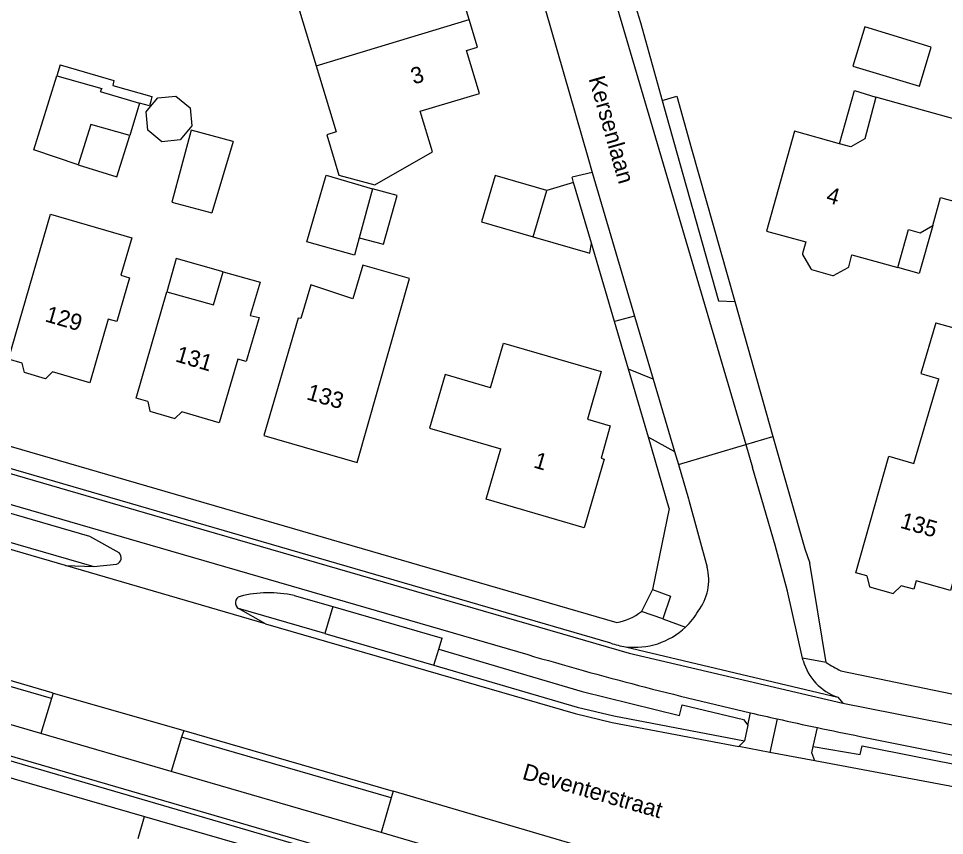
# Model space of a CAD drawing. Extents: x 194485 to 197793, y 468269 to 470822.
# Drawn here: x 195783.9 to 195851.8, y 469725.3 to 469785.2 of the extents above; entities that cross this region are included whole.
import ezdxf

# ---------------------------------------------------------------- set-up
doc = ezdxf.new("R2010")
doc.units = 0
for name, color, linetype in [('BGT begrenzing pand op maaiveld onder overbouw', 7, 'Continuous'), ('BGT grensvlak gebouwinstallatie plus 1', 7, 'Continuous'), ('BGT grensvlak onbegroeid terreindeel', 7, 'Continuous'), ('BGT grensvlak overig bouwwerk uitbreiding populatie', 7, 'Continuous'), ('BGT grensvlak pand deel overbouw', 7, 'Continuous'), ('BGT grensvlak pand op maaiveld', 7, 'Continuous'), ('BGT grensvlak pand op maaiveld LR', 7, 'Continuous'), ('BGT grensvlak vegetatieobject', 7, 'Continuous'), ('BGT grensvlak wegdeel', 7, 'Continuous'), ('BGT tekst huisnummerreeks', 7, 'Continuous'), ('BGT tekst openbare ruimte label weg', 7, 'Continuous')]:
    doc.layers.add(name, color=color, linetype=linetype)

msp = doc.modelspace()

# ---------------------------------------------------------------- linework, layer by layer
at = {"layer": 'BGT begrenzing pand op maaiveld onder overbouw'}
msp.add_lwpolyline([(195848.371, 469766.95), (195849.165, 469769.75), (195850.021, 469769.495), (195850.943, 469770.022)], dxfattribs=at)
at = {"layer": 'BGT grensvlak gebouwinstallatie plus 1'}
for p, q in [((195786.981, 469781.811), (195786.736, 469780.987)), ((195786.981, 469781.811), (195790.925, 469780.656)), ((195790.925, 469780.656), (195790.843, 469780.28)), ((195790.843, 469780.28), (195793.713, 469779.488)), ((195793.713, 469779.488), (195793.627, 469779.141)), ((195844.11, 469776.027), (195845.19, 469779.927)), ((195845.19, 469779.927), (195846.773, 469779.432)), ((195793.542, 469778.801), (195792.796, 469778.987)), ((195793.627, 469779.141), (195793.542, 469778.801)), ((195791.143, 469773.594), (195792.099, 469776.632)), ((195788.304, 469774.487), (195791.143, 469773.594)), ((195818.864, 469773.694), (195817.874, 469770.308)), ((195822.648, 469772.588), (195818.864, 469773.694)), ((195811.689, 469772.219), (195809.887, 469772.724)), ((195821.659, 469769.202), (195822.648, 469772.588)), ((195824.616, 469773.172), (195822.648, 469772.588)), ((195825.915, 469768.747), (195824.616, 469773.172)), ((195810.683, 469768.656), (195811.689, 469772.219)), ((195817.874, 469770.308), (195821.659, 469769.202)), ((195808.905, 469769.138), (195810.683, 469768.656)), ((195821.659, 469769.202), (195825.799, 469767.992)), ((195825.799, 469767.992), (195825.915, 469768.747))]:
    msp.add_line(p, q, dxfattribs=at)
msp.add_lwpolyline([(195798.941, 469766.644), (195795.481, 469767.614), (195794.795, 469765.172)], dxfattribs=at)
at = {"layer": 'BGT grensvlak onbegroeid terreindeel'}
for p, q in [((195831.104, 469779.196), (195832.189, 469779.498)), ((195825.98, 469773.913), (195824.499, 469773.571)), ((195824.616, 469773.172), (195824.499, 469773.571)), ((195827.599, 469763.008), (195825.915, 469768.747)), ((195830.092, 469754.513), (195828.629, 469759.498)), ((195830.399, 469743.355), (195829.583, 469741.756)), ((195792.71, 469725.125), (195793.174, 469726.735))]:
    msp.add_line(p, q, dxfattribs=at)
msp.add_lwpolyline([(195832.189, 469779.498), (195833.259, 469775.649), (195836.421, 469764.468)], dxfattribs=at)
at = {"layer": 'BGT grensvlak overig bouwwerk uitbreiding populatie'}
for p, q in [((195793.494, 469778.611), (195794.136, 469779.389)), ((195794.136, 469779.389), (195795.47, 469779.517)), ((195795.47, 469779.517), (195796.504, 469778.664)), ((195796.504, 469778.664), (195796.632, 469777.33)), ((195793.283, 469778.355), (195793.494, 469778.611)), ((195793.308, 469778.101), (195793.283, 469778.355)), ((195793.411, 469777.021), (195793.308, 469778.101)), ((195796.632, 469777.33), (195795.779, 469776.297)), ((195794.445, 469776.169), (195793.411, 469777.021)), ((195795.779, 469776.297), (195794.445, 469776.169))]:
    msp.add_line(p, q, dxfattribs=at)
at = {"layer": 'BGT grensvlak pand deel overbouw'}
msp.add_lwpolyline([(195850.943, 469770.022), (195849.944, 469766.505), (195848.371, 469766.95)], dxfattribs=at)
at = {"layer": 'BGT grensvlak pand op maaiveld'}
for p, q in [((195792.796, 469778.987), (195792.099, 469776.632)), ((195799.658, 469776.196), (195798.097, 469770.957)), ((195806.476, 469773.711), (195809.887, 469772.724)), ((195809.887, 469772.724), (195808.905, 469769.138)), ((195783.202, 469760.236), (195786.274, 469770.861)), ((195786.274, 469770.861), (195792.23, 469769.139)), ((195851.149, 469762.893), (195858.056, 469760.969)), ((195789.158, 469758.514), (195786.433, 469759.302)), ((195849.551, 469752.602), (195851.378, 469758.794)), ((195818.207, 469749.976), (195819.284, 469753.666))]:
    msp.add_line(p, q, dxfattribs=at)
for points in [[(195816.967, 469785.12), (195816.357, 469787.136), (195815.541, 469786.894), (195814.586, 469790.042), (195810.249, 469788.73), (195809.523, 469791.123), (195802.786, 469789.084), (195803.594, 469786.374), (195804.295, 469786.58), (195805.759, 469781.738)], [(195805.759, 469781.738), (195807.223, 469776.897), (195806.523, 469776.686), (195807.409, 469773.729), (195810.047, 469773.012), (195814.277, 469775.435), (195813.38, 469778.398), (195817.716, 469779.704), (195816.764, 469782.851), (195817.576, 469783.104), (195816.967, 469785.12)], [(195845.948, 469784.582), (195845.079, 469781.71), (195849.961, 469780.234), (195850.829, 469783.106), (195845.948, 469784.582)], [(195788.304, 469774.487), (195785.049, 469775.581), (195786.736, 469780.987)], [(195786.736, 469780.987), (195790.034, 469780.078), (195789.929, 469779.853), (195792.796, 469778.987)], [(195846.773, 469779.432), (195845.947, 469776.377), (195844.923, 469775.802), (195844.11, 469776.027)], [(195850.943, 469770.022), (195851.507, 469772.089), (195853.794, 469771.449), (195855.365, 469777.036), (195846.773, 469779.432)], [(195792.099, 469776.632), (195789.232, 469777.436), (195788.304, 469774.487)], [(195799.658, 469776.196), (195796.6, 469777.022), (195795.175, 469771.747), (195798.097, 469770.957)], [(195844.11, 469776.027), (195840.792, 469776.944), (195838.753, 469769.623), (195841.627, 469768.83), (195841.382, 469767.978), (195841.389, 469767.906), (195841.987, 469766.854), (195842.042, 469766.808), (195843.596, 469766.364), (195843.671, 469766.372), (195844.731, 469766.957), (195844.775, 469767.015), (195845.015, 469767.876), (195848.371, 469766.95)], [(195808.905, 469769.138), (195808.557, 469767.869), (195805.07, 469768.844), (195806.476, 469773.711)], [(195792.23, 469769.139), (195791.435, 469766.392), (195792.069, 469766.208)], [(195805.353, 469765.673), (195804.631, 469763.214), (195804.44, 469763.24), (195801.919, 469754.652), (195808.765, 469752.676), (195812.579, 469766.144), (195809.168, 469767.119), (195808.446, 469764.66), (195805.353, 469765.673)], [(195794.795, 469765.172), (195798.218, 469764.21), (195798.941, 469766.644)], [(195798.941, 469766.644), (195801.651, 469765.884), (195800.903, 469763.425), (195801.565, 469763.286), (195800.615, 469760.062), (195800.004, 469760.227), (195798.635, 469755.576), (195795.903, 469756.384)], [(195792.069, 469766.208), (195791.139, 469762.99), (195790.505, 469763.173), (195789.158, 469758.514)], [(195793.401, 469757.124), (195792.552, 469757.375), (195794.795, 469765.172)], [(195851.149, 469762.893), (195850.054, 469759.184), (195851.378, 469758.794)], [(195818.525, 469758.143), (195819.487, 469761.41), (195826.646, 469759.323), (195825.626, 469755.84), (195827.303, 469755.341), (195826.63, 469752.985), (195826.851, 469752.92), (195825.391, 469747.887), (195818.207, 469749.976)], [(195784.383, 469759.249), (195784.211, 469759.944), (195783.202, 469760.236)], [(195786.433, 469759.302), (195785.917, 469758.806), (195784.383, 469759.249)], [(195818.525, 469758.143), (195815.195, 469759.113), (195814.052, 469755.191), (195819.284, 469753.666)], [(195793.401, 469757.124), (195793.568, 469756.43), (195795.386, 469755.893), (195795.903, 469756.384)], [(195846.093, 469744.365), (195845.304, 469744.591), (195847.72, 469753.121), (195849.551, 469752.602)], [(195854.349, 469751.222), (195854.464, 469751.189), (195852.228, 469743.284), (195849.72, 469744.003), (195849.543, 469743.376), (195848.618, 469743.641)], [(195846.093, 469744.365), (195846.294, 469743.562), (195848.022, 469743.066), (195848.618, 469743.641)]]:
    msp.add_lwpolyline(points, dxfattribs=at)
at = {"layer": 'BGT grensvlak pand op maaiveld LR'}
msp.add_line((195805.759, 469781.738), (195816.967, 469785.12), dxfattribs=at)
at = {"layer": 'BGT grensvlak vegetatieobject'}
msp.add_line((195806.385, 469740.127), (195800.058, 469741.957), dxfattribs=at)
for points in [[(195727.451, 469763.063), (195761.753, 469753.069), (195789.448, 469745.037)], [(195814.362, 469737.814), (195824.867, 469734.74), (195827.558, 469734.107), (195837.127, 469732.267)]]:
    msp.add_lwpolyline(points, dxfattribs=at)
at = {"layer": 'BGT grensvlak wegdeel'}
for p, q in [((195825.116, 469795.106), (195837.239, 469753.98)), ((195829.517, 469784.906), (195831.104, 469779.196)), ((195825.98, 469773.913), (195829.086, 469763.381)), ((195836.421, 469764.468), (195839.222, 469754.565)), ((195829.086, 469763.381), (195827.599, 469763.008)), ((195829.086, 469763.381), (195830.442, 469758.783)), ((195828.629, 469759.498), (195827.599, 469763.008)), ((195830.442, 469758.783), (195828.629, 469759.498)), ((195830.442, 469758.783), (195832.011, 469753.464)), ((195827.34, 469739.429), (195769.569, 469756.209)), ((195830.092, 469754.513), (195832.011, 469753.464)), ((195831.623, 469749.299), (195830.092, 469754.513)), ((195837.239, 469753.98), (195839.222, 469754.565)), ((195832.289, 469752.521), (195837.239, 469753.98)), ((195837.239, 469753.98), (195837.731, 469752.31)), ((195832.011, 469753.464), (195832.289, 469752.521)), ((195832.289, 469752.521), (195833.032, 469750)), ((195833.032, 469750), (195833.06, 469749.906)), ((195833.06, 469749.906), (195834.407, 469744.993)), ((195831.623, 469749.299), (195830.399, 469743.355)), ((195787.374, 469745.121), (195789.448, 469745.037)), ((195802.047, 469740.848), (195787.374, 469745.121)), ((195789.448, 469745.037), (195791.107, 469745.225)), ((195843.114, 469738.004), (195841.934, 469745.286)), ((195804.13, 469742.92), (195806.97, 469742.122)), ((195806.97, 469742.122), (195806.385, 469740.127)), ((195806.97, 469742.122), (195814.974, 469739.801)), ((195802.047, 469740.848), (195800.058, 469741.957)), ((195831.144, 469741.2), (195829.583, 469741.756)), ((195831.144, 469741.2), (195832.816, 469740.605)), ((195806.385, 469740.127), (195814.362, 469737.814)), ((195814.727, 469738.999), (195814.974, 469739.801)), ((195814.362, 469737.814), (195814.727, 469738.999)), ((195828.424, 469739.171), (195843.977, 469735.463)), ((195786.363, 469735.367), (195775.697, 469738.435)), ((195843.114, 469738.004), (195841.395, 469738.339)), ((195841.436, 469738.156), (195841.395, 469738.339)), ((195785.581, 469732.803), (195774.949, 469735.897)), ((195786.363, 469735.367), (195785.581, 469732.803)), ((195786.487, 469735.774), (195786.363, 469735.367)), ((195843.977, 469735.463), (195844.335, 469735.027)), ((195837.378, 469733.416), (195837.576, 469734.324)), ((195839.527, 469733.883), (195838.99, 469731.426)), ((195837.378, 469733.416), (195837.127, 469732.267)), ((195842.177, 469731.85), (195842.476, 469733.244)), ((195795.118, 469730.029), (195785.581, 469732.803)), ((195795.89, 469732.533), (195795.118, 469730.029)), ((195796.046, 469733.038), (195795.89, 469732.533)), ((195811.248, 469728.103), (195795.89, 469732.533)), ((195796.046, 469733.038), (195811.387, 469728.574)), ((195796.046, 469733.038), (195811.387, 469728.574)), ((195837.127, 469732.267), (195836.711, 469731.852)), ((195838.99, 469731.426), (195836.711, 469731.852)), ((195842.297, 469730.808), (195838.99, 469731.426)), ((195853.498, 469728.694), (195842.297, 469730.808)), ((195810.502, 469725.552), (195795.118, 469730.029)), ((195811.387, 469728.574), (195811.248, 469728.103)), ((195828.781, 469723.477), (195811.387, 469728.574)), ((195828.781, 469723.477), (195811.387, 469728.574)), ((195811.248, 469728.103), (195810.502, 469725.552)), ((195793.174, 469726.735), (195812.235, 469721.245)), ((195822.873, 469721.953), (195810.502, 469725.552))]:
    msp.add_line(p, q, dxfattribs=at)
for points in [[(195529.644, 469825.191), (195564.001, 469815.342), (195622.922, 469798.39), (195695.137, 469777.479), (195761.332, 469758.269), (195795.085, 469748.448), (195828.678, 469738.705), (195844.335, 469735.027)], [(195529.055, 469823.137), (195564.418, 469813.001), (195612.16, 469799.225), (195691.973, 469776.145), (195793.554, 469746.643), (195821.249, 469738.587)], [(195823.599, 469805.76), (195823.612, 469805.619), (195826.35, 469795.715), (195829.282, 469785.684), (195829.517, 469784.906)], [(195820.283, 469793.727), (195825.645, 469775.05), (195825.98, 469773.913)], [(195787.374, 469745.121), (195727.06, 469762.673), (195620.993, 469793.383)], [(195831.104, 469779.196), (195832.175, 469775.345), (195835.241, 469764.506), (195836.421, 469764.468)], [(195822.25, 469719.812), (195812.268, 469722.718), (195714.432, 469751.23), (195663.583, 469765.975)], [(195663.491, 469765.658), (195708.188, 469752.704), (195763.463, 469736.612), (195812.109, 469722.41), (195822.154, 469719.485)], [(195791.311, 469746.051), (195789.156, 469747.249), (195755.101, 469757.131), (195754.874, 469756.325), (195734.616, 469762.196), (195734.828, 469763.037), (195728.023, 469765.008)], [(195770.609, 469757.553), (195795.412, 469750.338), (195827.773, 469740.941)], [(195839.222, 469754.565), (195841.552, 469746.329), (195841.934, 469745.286)], [(195841.395, 469738.339), (195840.282, 469743.246), (195839.396, 469746.614), (195837.731, 469752.31)], [(195830.399, 469743.355), (195831.726, 469742.884), (195831.144, 469741.2)], [(195802.047, 469740.848), (195824.72, 469734.282), (195827.452, 469733.618), (195836.711, 469731.852)], [(195775.788, 469738.914), (195786.384, 469735.803), (195786.487, 469735.774)], [(195775.788, 469738.914), (195786.384, 469735.803), (195786.487, 469735.774)], [(195814.727, 469738.999), (195825.248, 469735.892), (195832.37, 469734.133), (195832.564, 469734.915), (195837.053, 469733.848), (195837.378, 469733.416)], [(195844.197, 469737.406), (195870.138, 469732.026), (195879.599, 469730.12)], [(195786.487, 469735.774), (195795.989, 469733.054), (195796.046, 469733.038)], [(195786.487, 469735.774), (195795.989, 469733.054), (195796.046, 469733.038)], [(195844.335, 469735.027), (195890.865, 469725.853), (195892.244, 469725.683), (195914.828, 469724.043)], [(195766.862, 469734.314), (195767.611, 469734.098), (195793.174, 469726.735)], [(195845.611, 469732.6), (195857.569, 469730.208), (195912.616, 469719.347)], [(195842.297, 469730.808), (195842.077, 469731.384), (195842.177, 469731.85)], [(195842.177, 469731.85), (195845.625, 469731.275), (195845.765, 469731.908), (195853.738, 469730.314), (195854.026, 469729.931), (195853.884, 469729.152), (195853.498, 469728.694)]]:
    msp.add_lwpolyline(points, dxfattribs=at)
for centre, radius, start, end in [((195790.978, 469745.695), 0.488, 285.37901, 46.87516), ((195830.733, 469744.074), 3.787, 322.75879, 14.04545), ((195800.336, 469742.379), 0.505, 109.36112, 236.68702), ((195802.283, 469734.583), 8.539, 77.50891, 104.34198), ((195827.078, 469744.901), 4.021, 279.94909, 308.53273), ((195829.081, 469744.52), 5.411, 313.65248, 329.60009), ((195829.117, 469744.492), 5.366, 262.58122, 313.58278), ((195829.124, 469744.518), 5.392, 250.68171, 262.54282), ((195901.18, 470011.322), 284.206, 253.66552, 257.06788), ((195845.286, 469739.243), 4, 195.76903, 250.90407), ((195871.249, 469787.677), 57.087, 240.47301, 241.71468), ((195893.291, 469976.274), 248.283, 257.03223, 257.49382), ((195898.913, 470000.825), 273.468, 257.45785, 258.09005), ((195899.779, 470004.243), 276.991, 258.06063, 258.72265)]:
    msp.add_arc(centre, radius, start, end, dxfattribs=at)

# ---------------------------------------------------------------- texts
at = {"layer": 'BGT tekst huisnummerreeks'}
for s, rotation, p in [('3', 16.8, (195812.893, 469780.354)), ('4', 344.4, (195843.055, 469771.746)), ('129', 343.9, (195785.817, 469763.019)), ('131', 343.5, (195795.365, 469760.089)), ('133', 343.9, (195804.978, 469757.308)), ('1', 343.5, (195821.618, 469752.32)), ('135', 344, (195848.48, 469747.895))]:
    msp.add_text(s, height=1.2, rotation=rotation, dxfattribs=at).set_placement(p)
at = {"layer": 'BGT tekst openbare ruimte label weg'}
for s, rotation, p in [('Kersenlaan', 286, (195825.707, 469780.797)), ('Deventerstraat', 344, (195820.789, 469729.494))]:
    msp.add_text(s, height=1.2, rotation=rotation, dxfattribs=at).set_placement(p)

doc.saveas('drawing.dxf')
